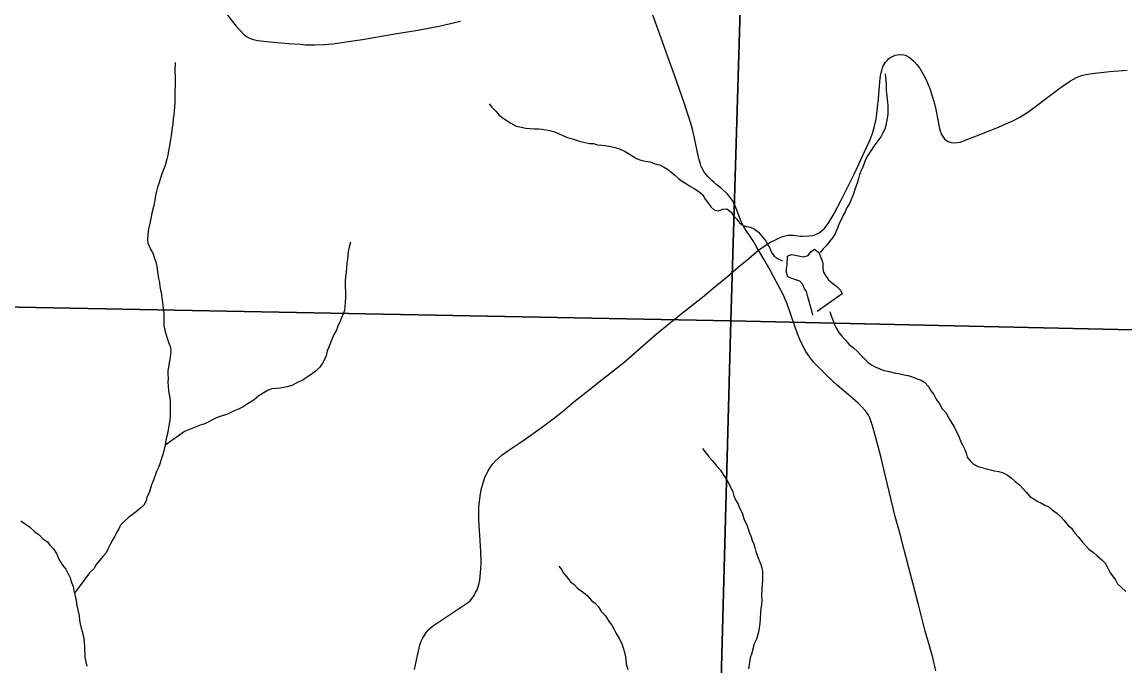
# Model space of a CAD drawing. Extents: x -7.9 to 76.1, y 0 to 22.
# Drawn here: x 5.448 to 6.653, y 15.864 to 16.568 of the extents above; entities that cross this region are included whole.
import ezdxf

# ---------------------------------------------------------------- set-up
doc = ezdxf.new("R2010")
doc.units = 0
for name, color, linetype in [('GM_X_County_Road', 7, 'Continuous'), ('GM_X_Minor_River', 7, 'Continuous'), ('GM_X_Section', 7, 'Continuous'), ('GM_X_Township_Road', 7, 'Continuous')]:
    doc.layers.add(name, color=color, linetype=linetype)

msp = doc.modelspace()

# ---------------------------------------------------------------- linework, layer by layer
at = {"layer": 'GM_X_County_Road'}
msp.add_lwpolyline([(5.8771, 15.8601), (5.8802, 15.8756), (5.882, 15.8837), (5.8829, 15.887), (5.8844, 15.8911), (5.8861, 15.8949), (5.8875, 15.8972), (5.8897, 15.9007), (5.8923, 15.9035), (5.8941, 15.9055), (5.8978, 15.9084), (5.9076, 15.915), (5.924, 15.9257), (5.9359, 15.9337), (5.9381, 15.9358), (5.9402, 15.9382), (5.9421, 15.9412), (5.9435, 15.9435), (5.9455, 15.9474), (5.9466, 15.9505), (5.9477, 15.9547), (5.9484, 15.958), (5.9489, 15.9618), (5.9496, 15.9704), (5.9499, 15.9768), (5.9495, 15.9897), (5.9474, 16.0239), (5.9473, 16.0313), (5.9475, 16.0377), (5.948, 16.0437), (5.9488, 16.0497), (5.95, 16.0566), (5.9509, 16.0607), (5.9523, 16.0654), (5.9541, 16.0704), (5.9558, 16.0736), (5.9576, 16.0774), (5.9598, 16.0809), (5.9624, 16.0845), (5.9653, 16.0878), (5.9685, 16.091), (5.973, 16.0947), (5.9801, 16.0999), (5.992, 16.108), (6.0017, 16.1146), (6.0168, 16.1255), (6.0301, 16.1353), (6.0383, 16.1418), (6.0513, 16.1528), (6.0645, 16.1633), (6.079, 16.1748), (6.1057, 16.1958), (6.1295, 16.2165), (6.1412, 16.2267), (6.1649, 16.2461), (6.1916, 16.2671), (6.2033, 16.277), (6.219, 16.2898), (6.2307, 16.2999), (6.2424, 16.3096), (6.251, 16.3172), (6.2528, 16.3186), (6.2602, 16.3237), (6.2662, 16.3272), (6.2714, 16.3299), (6.276, 16.332), (6.2793, 16.3334), (6.2821, 16.3342), (6.2849, 16.3348), (6.2875, 16.3351), (6.2909, 16.335), (6.2984, 16.334), (6.3011, 16.3339), (6.3084, 16.3341), (6.3117, 16.3346), (6.3144, 16.3353), (6.3164, 16.3362), (6.3193, 16.3377), (6.3216, 16.3393), (6.3246, 16.342), (6.3273, 16.3452), (6.3297, 16.3487), (6.3351, 16.3579), (6.3437, 16.374), (6.351, 16.3887), (6.3572, 16.4011), (6.3626, 16.4126), (6.3685, 16.4252), (6.3741, 16.4376), (6.3761, 16.4423), (6.3774, 16.446), (6.3787, 16.4501), (6.3798, 16.4543), (6.3814, 16.4616), (6.3824, 16.4679), (6.3831, 16.4746), (6.3839, 16.4839), (6.3856, 16.5026), (6.3863, 16.509), (6.3869, 16.5124), (6.3876, 16.5151), (6.3885, 16.5178), (6.3893, 16.52), (6.3905, 16.5221), (6.3917, 16.524), (6.3938, 16.5264), (6.3955, 16.528), (6.3975, 16.5295), (6.4, 16.5308), (6.4024, 16.5317), (6.4044, 16.5321), (6.4071, 16.5324), (6.4117, 16.5322), (6.4134, 16.5317), (6.4156, 16.5307), (6.4181, 16.5292), (6.4203, 16.5274), (6.4232, 16.5248), (6.4259, 16.5216), (6.4287, 16.5178), (6.4331, 16.5102), (6.4353, 16.5061), (6.4371, 16.5024), (6.4405, 16.4941), (6.4432, 16.486), (6.4453, 16.4785), (6.4466, 16.4725), (6.4485, 16.4628), (6.4509, 16.4515), (6.4515, 16.4489), (6.4529, 16.445), (6.4542, 16.4427), (6.4561, 16.4401), (6.4595, 16.4378), (6.461, 16.4371), (6.4626, 16.4366), (6.4639, 16.4363), (6.4662, 16.436), (6.4705, 16.4361), (6.4737, 16.4368), (6.4771, 16.438), (6.4911, 16.4434), (6.5152, 16.4531), (6.5232, 16.4565), (6.531, 16.46), (6.5386, 16.4639), (6.5416, 16.4657), (6.5473, 16.4694), (6.5527, 16.4734), (6.5705, 16.4869), (6.5813, 16.4951), (6.5848, 16.4975), (6.5939, 16.5037), (6.5971, 16.5056), (6.6005, 16.5072), (6.6039, 16.5086), (6.6074, 16.5097), (6.6128, 16.511), (6.6204, 16.512), (6.6368, 16.5137), (6.6557, 16.5155)], dxfattribs=at)
at = {"layer": 'GM_X_Minor_River'}
for points in [[(5.6156, 16.5236), (5.615, 16.5145), (5.6155, 16.5077), (5.6156, 16.4978), (5.6153, 16.4933), (5.6153, 16.4891), (5.615, 16.4841), (5.6151, 16.4796), (5.6144, 16.4712), (5.6141, 16.4663), (5.6134, 16.4625), (5.6131, 16.4572), (5.6124, 16.4522), (5.611, 16.4438), (5.61, 16.4374), (5.6093, 16.4328), (5.6082, 16.4275), (5.6075, 16.4225), (5.6064, 16.418), (5.6046, 16.4111), (5.601, 16.4019), (5.5977, 16.3916), (5.5962, 16.3874), (5.5952, 16.3829), (5.5941, 16.3783), (5.5934, 16.3734), (5.5923, 16.3673), (5.5902, 16.3589), (5.5891, 16.3532), (5.5877, 16.3478), (5.5866, 16.3433), (5.5859, 16.3395), (5.5853, 16.3303), (5.5857, 16.3265), (5.5888, 16.319), (5.5915, 16.3145), (5.5931, 16.3096), (5.5943, 16.3058), (5.5955, 16.3005), (5.5964, 16.2952), (5.5972, 16.2876), (5.5984, 16.2834), (5.5989, 16.2789), (5.5997, 16.2747), (5.6005, 16.2702), (5.6009, 16.2656), (5.6017, 16.2618), (5.6022, 16.2573), (5.6031, 16.2493), (5.6031, 16.2452), (5.6032, 16.2357), (5.6041, 16.2311), (5.6053, 16.227), (5.6068, 16.2224), (5.6088, 16.2171), (5.6104, 16.2126), (5.6108, 16.2081), (5.6105, 16.2039), (5.6098, 16.1997), (5.6084, 16.1906), (5.6077, 16.1868), (5.6074, 16.183), (5.6078, 16.1784), (5.6075, 16.1742), (5.6079, 16.1701), (5.6084, 16.1648), (5.61, 16.1549), (5.6102, 16.1416), (5.6099, 16.1367), (5.6096, 16.1325), (5.6089, 16.1287), (5.6078, 16.1219), (5.6053, 16.1104), (5.6046, 16.1059), (5.6032, 16.0994), (5.6021, 16.0952), (5.6007, 16.091), (5.5988, 16.0849), (5.5974, 16.0811), (5.5952, 16.0765), (5.5919, 16.067), (5.5897, 16.062), (5.5871, 16.0532), (5.5845, 16.0487), (5.5838, 16.0445), (5.5812, 16.0399), (5.5775, 16.0364), (5.5734, 16.0329), (5.5689, 16.0298), (5.5644, 16.0264), (5.5599, 16.0221), (5.5558, 16.0179), (5.5539, 16.0141), (5.5517, 16.0102), (5.5495, 16.006), (5.5473, 16.0022), (5.545, 15.9976), (5.5421, 15.9919), (5.5402, 15.9877), (5.5365, 15.9838), (5.5332, 15.9796)], [(6.3912, 16.5115), (6.3921, 16.5039), (6.3925, 16.4994), (6.3926, 16.4933), (6.3939, 16.4804), (6.3943, 16.4766), (6.3944, 16.4709), (6.3941, 16.4668), (6.3934, 16.463), (6.3927, 16.4588), (6.392, 16.455), (6.3909, 16.4508), (6.3887, 16.4469), (6.3865, 16.4424), (6.3835, 16.4381), (6.3801, 16.4339), (6.3772, 16.4293), (6.3712, 16.4205), (6.369, 16.4155), (6.3668, 16.4094), (6.3653, 16.4056), (6.3635, 16.4014), (6.3621, 16.3968), (6.361, 16.393), (6.3595, 16.3888), (6.3584, 16.385), (6.357, 16.3812), (6.3555, 16.3774), (6.3537, 16.3728), (6.3522, 16.369), (6.3492, 16.3644), (6.3478, 16.3606), (6.3452, 16.356), (6.3433, 16.3518), (6.3411, 16.3476), (6.3396, 16.3437), (6.3378, 16.3395), (6.3363, 16.3357), (6.3337, 16.3319), (6.3304, 16.3281), (6.3278, 16.3242), (6.3237, 16.32), (6.3203, 16.3161)], [(5.9586, 16.4786), (5.9617, 16.4749), (5.9659, 16.4704), (5.9694, 16.4662), (5.974, 16.4629), (5.9778, 16.4603), (5.9824, 16.4573), (5.9882, 16.4543), (5.9935, 16.4529), (5.9988, 16.4518), (6.003, 16.4515), (6.0083, 16.4512), (6.0125, 16.4512), (6.0163, 16.4509), (6.0208, 16.4502), (6.025, 16.4495), (6.03, 16.4481), (6.0345, 16.4462), (6.0391, 16.444), (6.0444, 16.4418), (6.0494, 16.4404), (6.054, 16.4389), (6.0582, 16.4375), (6.062, 16.4367), (6.0684, 16.4353), (6.0726, 16.435), (6.0772, 16.4339), (6.0817, 16.4332), (6.0855, 16.4329), (6.0912, 16.4318), (6.0965, 16.4308), (6.1011, 16.4293), (6.1072, 16.4264), (6.111, 16.4241), (6.1156, 16.4212), (6.1195, 16.4189), (6.1244, 16.4171), (6.1294, 16.416), (6.1347, 16.415), (6.1396, 16.4131), (6.1446, 16.4117), (6.1492, 16.4095), (6.1534, 16.4072), (6.1572, 16.4043), (6.1614, 16.4005), (6.1656, 16.3968), (6.1699, 16.3938), (6.1741, 16.3912), (6.1786, 16.3882), (6.1828, 16.386), (6.1878, 16.3827), (6.192, 16.3789), (6.1948, 16.3744), (6.1975, 16.3706), (6.2009, 16.3661), (6.2048, 16.3624), (6.2093, 16.3617), (6.2139, 16.3633), (6.2184, 16.3637), (6.223, 16.36), (6.2257, 16.3562), (6.2292, 16.3525), (6.2323, 16.3483), (6.2361, 16.3454), (6.2399, 16.3446), (6.2441, 16.3436), (6.2487, 16.3414), (6.2529, 16.3384), (6.2567, 16.3339), (6.2606, 16.329), (6.2629, 16.3252), (6.2653, 16.3207), (6.2672, 16.3162), (6.2699, 16.312), (6.2745, 16.3091), (6.2791, 16.3068)], [(5.8071, 16.3273), (5.8057, 16.322), (5.8046, 16.317), (5.804, 16.309), (5.8033, 16.3045), (5.8026, 16.2991), (5.8023, 16.2946), (5.8016, 16.2893), (5.8013, 16.2851), (5.8015, 16.2669), (5.8012, 16.2615), (5.8006, 16.2528), (5.7991, 16.249), (5.7973, 16.2448), (5.7958, 16.241), (5.7932, 16.2356), (5.7914, 16.2303), (5.7888, 16.2264), (5.7873, 16.2226), (5.7851, 16.2173), (5.7833, 16.2127), (5.7818, 16.2085), (5.7804, 16.2032), (5.7789, 16.199), (5.7767, 16.1952), (5.7737, 16.1906), (5.7692, 16.1863), (5.7655, 16.1836), (5.761, 16.1805), (5.7553, 16.177), (5.747, 16.1727), (5.7429, 16.1708), (5.7391, 16.1696), (5.7342, 16.1684), (5.7304, 16.1676), (5.7263, 16.1675), (5.7213, 16.1671), (5.7172, 16.1655), (5.7134, 16.1632), (5.707, 16.1593), (5.7018, 16.155), (5.698, 16.1523), (5.6935, 16.15), (5.6898, 16.1473), (5.6856, 16.1453), (5.68, 16.143), (5.6762, 16.141), (5.672, 16.1391), (5.6679, 16.1379), (5.6615, 16.1355), (5.6577, 16.1339), (5.6479, 16.1289), (5.643, 16.1273), (5.6385, 16.1253), (5.6347, 16.1241), (5.6257, 16.1202), (5.6044, 16.1049)], [(6.3125, 16.2477), (6.3113, 16.2522), (6.3101, 16.256), (6.3077, 16.2651), (6.3065, 16.2689), (6.3053, 16.2734), (6.303, 16.2772), (6.3014, 16.281), (6.298, 16.2847), (6.2938, 16.2862), (6.2892, 16.2876), (6.285, 16.2895), (6.2834, 16.294), (6.2834, 16.2982), (6.2841, 16.3027), (6.2847, 16.3119), (6.2885, 16.3138), (6.2934, 16.3131), (6.298, 16.312), (6.3026, 16.3113), (6.3071, 16.3129), (6.3101, 16.3168), (6.3142, 16.3195), (6.3188, 16.3161), (6.3219, 16.3086), (6.3231, 16.3044), (6.3232, 16.2999), (6.3236, 16.2953), (6.326, 16.2908), (6.3294, 16.2863), (6.334, 16.2822), (6.3386, 16.2788), (6.3425, 16.2747), (6.3444, 16.2709), (6.317, 16.2516)], [(6.331, 16.2514), (6.3322, 16.2468), (6.3346, 16.2415), (6.3358, 16.2378), (6.3381, 16.2329), (6.3408, 16.2287), (6.3439, 16.2246), (6.3482, 16.2201), (6.352, 16.2156), (6.3566, 16.2119), (6.3612, 16.2077), (6.3643, 16.204), (6.3728, 16.1958), (6.3766, 16.1932), (6.3804, 16.1909), (6.3857, 16.1887), (6.3899, 16.1869), (6.3941, 16.1862), (6.4025, 16.184), (6.4063, 16.1837), (6.412, 16.1823), (6.4166, 16.1816), (6.4207, 16.1801), (6.4265, 16.1779), (6.4307, 16.1764), (6.4345, 16.1742), (6.4387, 16.1697), (6.4418, 16.1644), (6.4445, 16.1607), (6.4472, 16.1558), (6.4511, 16.1498), (6.4538, 16.1452), (6.4573, 16.1415), (6.462, 16.1332), (6.4643, 16.1294), (6.4666, 16.1253), (6.4721, 16.114), (6.474, 16.1091), (6.4764, 16.1049), (6.4783, 16.1008), (6.4799, 16.0966), (6.4811, 16.0925), (6.4842, 16.0883), (6.488, 16.0846), (6.493, 16.082), (6.5006, 16.0798), (6.5063, 16.0784), (6.5109, 16.0773), (6.5154, 16.0766), (6.5204, 16.0752), (6.525, 16.0726), (6.5292, 16.0696), (6.5334, 16.0659), (6.538, 16.0621), (6.5422, 16.0576), (6.5453, 16.0539), (6.5495, 16.0494), (6.5541, 16.0464), (6.5583, 16.0438), (6.5622, 16.042), (6.566, 16.0397), (6.5702, 16.0379), (6.574, 16.0349), (6.579, 16.0312), (6.5832, 16.0271), (6.5867, 16.0233), (6.5909, 16.0181), (6.5948, 16.0147), (6.5986, 16.0094), (6.6028, 16.005), (6.6071, 15.9993), (6.614, 15.9918), (6.619, 15.9881), (6.6228, 15.9847), (6.6282, 15.9802), (6.6317, 15.9765), (6.634, 15.9724), (6.6367, 15.9667), (6.6394, 15.9629), (6.6429, 15.9584), (6.6452, 15.9539), (6.6499, 15.9494), (6.6545, 15.9453)], [(6.1916, 16.1018), (6.1955, 16.0969), (6.199, 16.0924), (6.2028, 16.0883), (6.2071, 16.083), (6.2113, 16.0781), (6.2144, 16.0732), (6.2171, 16.0691), (6.2198, 16.0646), (6.2226, 16.0593), (6.2249, 16.0544), (6.2261, 16.0502), (6.228, 16.0457), (6.2308, 16.0408), (6.2323, 16.037), (6.2351, 16.0314), (6.2374, 16.0238), (6.2402, 16.0182), (6.2418, 16.014), (6.2433, 16.0091), (6.2449, 16.0053), (6.2461, 16.0012), (6.2477, 15.9974), (6.2489, 15.9936), (6.25, 15.9891), (6.2516, 15.9853), (6.2536, 15.9793), (6.2555, 15.9751), (6.2567, 15.971), (6.2572, 15.9672), (6.2572, 15.9619), (6.2573, 15.9581), (6.2567, 15.9478), (6.2564, 15.9413), (6.2565, 15.9353), (6.2561, 15.9311), (6.2554, 15.9265), (6.2551, 15.9224), (6.2548, 15.9159), (6.2545, 15.9106), (6.2538, 15.9056), (6.2528, 15.9011), (6.2506, 15.8934), (6.2484, 15.8881), (6.2469, 15.8828), (6.2455, 15.8782), (6.244, 15.8729), (6.2426, 15.8656), (6.2419, 15.8611)], [(5.4469, 16.0229), (5.4507, 16.0202), (5.4564, 16.0162), (5.4618, 16.0109), (5.4672, 16.0072), (5.4706, 16.0034), (5.476, 15.9997), (5.4787, 15.996), (5.4825, 15.9922), (5.4857, 15.9869), (5.4888, 15.9802), (5.4923, 15.9741), (5.4961, 15.97), (5.4981, 15.9655), (5.5008, 15.9606), (5.502, 15.9564), (5.504, 15.9508), (5.5048, 15.9466), (5.5064, 15.9405), (5.5072, 15.9364), (5.5076, 15.9318), (5.5092, 15.9254), (5.5105, 15.9186), (5.5109, 15.914), (5.5117, 15.9103), (5.5129, 15.9053), (5.5141, 15.9016), (5.5149, 15.8978), (5.5157, 15.8936), (5.5166, 15.8857), (5.5168, 15.8735), (5.5192, 15.8637)], [(5.5332, 15.9796), (5.5294, 15.975), (5.5265, 15.9704), (5.522, 15.9658), (5.5055, 15.9438)], [(6.0349, 15.9732), (6.0376, 15.9695), (6.0399, 15.9657), (6.0446, 15.9601), (6.0476, 15.9559), (6.0515, 15.9533), (6.0553, 15.9492), (6.0618, 15.9444), (6.0657, 15.941), (6.0707, 15.9354), (6.0745, 15.9328), (6.0776, 15.929), (6.0814, 15.9234), (6.0857, 15.9189), (6.0899, 15.9125), (6.0926, 15.9087), (6.095, 15.9046), (6.0973, 15.8997), (6.1008, 15.894), (6.1031, 15.8895), (6.1051, 15.8839), (6.1063, 15.8801), (6.1075, 15.874), (6.1084, 15.8664), (6.11, 15.8604)]]:
    msp.add_lwpolyline(points, dxfattribs=at)
at = {"layer": 'GM_X_Section'}
for points in [[(5.3953, 17.2709), (6.2529, 17.2478), (6.2227, 16.2415), (5.3678, 16.2579), (5.3702, 16.3705)], [(6.2529, 17.2478), (7.2713, 17.2194), (7.2312, 16.2186), (6.2227, 16.2415)], [(6.2227, 16.2415), (6.1958, 15.241), (5.3532, 15.2703), (5.3554, 15.3537), (5.3678, 16.2579)], [(6.2227, 16.2415), (7.2312, 16.2186), (7.1984, 15.2096), (6.1958, 15.241)]]:
    msp.add_lwpolyline(points, close=True, dxfattribs=at)
at = {"layer": 'GM_X_Township_Road'}
for points in [[(5.6703, 16.5788), (5.6821, 16.5635), (5.6864, 16.5586), (5.6902, 16.5548), (5.6935, 16.5522), (5.6961, 16.5508), (5.6997, 16.5492), (5.7026, 16.5484), (5.7055, 16.5478), (5.7189, 16.5464), (5.7395, 16.5446), (5.7521, 16.5436), (5.7579, 16.5432), (5.7618, 16.543), (5.7681, 16.5431), (5.7792, 16.5434), (5.7879, 16.5443), (5.8123, 16.5477), (5.8202, 16.5489), (5.8535, 16.5546), (5.8829, 16.5596), (5.9036, 16.5635), (5.9165, 16.5663), (5.9273, 16.5689)], [(6.4468, 15.8588), (6.4433, 15.8732), (6.4389, 15.8888), (6.4351, 15.9022), (6.4307, 15.9197), (6.4274, 15.9323), (6.4223, 15.9519), (6.4172, 15.9715), (6.4121, 15.991), (6.4081, 16.0068), (6.4024, 16.0274), (6.3979, 16.0458), (6.3918, 16.0715), (6.3867, 16.0929), (6.3809, 16.1148), (6.3776, 16.1266), (6.3761, 16.1311), (6.3745, 16.1352), (6.3731, 16.1381), (6.3718, 16.1404), (6.3694, 16.1435), (6.3654, 16.1478), (6.362, 16.1514), (6.353, 16.1591), (6.3394, 16.1707), (6.3293, 16.1798), (6.3181, 16.1909), (6.3132, 16.1963), (6.3089, 16.2016), (6.3047, 16.2079), (6.302, 16.2125), (6.2981, 16.2209), (6.2955, 16.2273), (6.2889, 16.2462), (6.2842, 16.2598), (6.2821, 16.2651), (6.2799, 16.27), (6.2767, 16.2764), (6.2724, 16.2845), (6.2658, 16.2966), (6.2587, 16.3086), (6.2528, 16.3186), (6.2504, 16.3228), (6.249, 16.3255), (6.2479, 16.3276), (6.2457, 16.3309), (6.2386, 16.341), (6.2368, 16.3442), (6.2354, 16.3469), (6.234, 16.3499), (6.231, 16.3576), (6.2277, 16.3659), (6.226, 16.3699), (6.2251, 16.3717), (6.2236, 16.3743), (6.2214, 16.3773), (6.2191, 16.3799), (6.2121, 16.3862), (6.2065, 16.3907), (6.204, 16.3929), (6.2018, 16.3948), (6.198, 16.3986), (6.1955, 16.4016), (6.1934, 16.4045), (6.1916, 16.4074), (6.1904, 16.4101), (6.1894, 16.4129), (6.1883, 16.4174), (6.1864, 16.4254), (6.1837, 16.4379), (6.1803, 16.4522), (6.1773, 16.4628), (6.1744, 16.4716), (6.1713, 16.4807), (6.1666, 16.4943), (6.1611, 16.5097), (6.1557, 16.5248), (6.1499, 16.5412), (6.1434, 16.5595), (6.1373, 16.5766)]]:
    msp.add_lwpolyline(points, dxfattribs=at)

doc.saveas('drawing.dxf')
